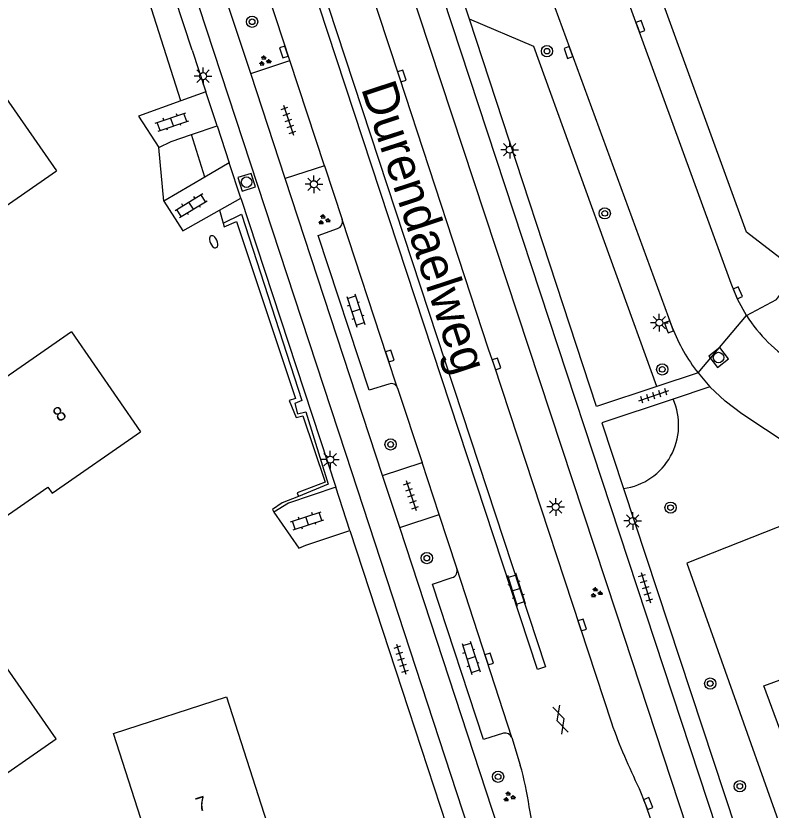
# Model space of a CAD drawing. Extents: x 137999 to 141000, y 397500 to 400501.
# Drawn here: x 138226.2 to 138279.8, y 399919.5 to 399975.9 of the extents above; entities that cross this region are included whole.
import ezdxf

# ---------------------------------------------------------------- set-up
doc = ezdxf.new("R2010")
doc.units = 0
for name, color, linetype in [('gg-afsc-erfafscheiding', 7, 'Continuous'), ('gg-anno-huisnummerreeks BGT', 7, 'Continuous'), ('gg-anno-openbare ruimte label', 7, 'Continuous'), ('gg-bbg-gedigitaliseerde bebouwing', 7, 'Continuous'), ('gg-bbg-gedigitaliseerde bijgebouw', 7, 'Continuous'), ('gg-bbg-hoofdgebouw', 7, 'Continuous'), ('gg-knt-verharding', 7, 'Continuous'), ('gt-grn-groengrens', 7, 'Continuous'), ('gt-grn-weggrens', 7, 'Continuous'), ('gt-symb-boom', 7, 'Continuous'), ('gt-symb-brandkraan', 7, 'Continuous'), ('gt-symb-gesloten verharding', 7, 'Continuous'), ('gt-symb-groenvak', 7, 'Continuous'), ('gt-symb-klinker verharding', 7, 'Continuous'), ('gt-symb-kolk', 7, 'Continuous'), ('gt-symb-lichtmast', 7, 'Continuous'), ('gt-symb-rioolschacht', 7, 'Continuous'), ('gt-symb-tegel verharding', 7, 'Continuous')]:
    doc.layers.add(name, color=color, linetype=linetype)

# ---------------------------------------------------------------- blocks, each defined once
blk = doc.blocks.new('gt0-BOOM')
at = {"layer": 'gt-symb-boom'}
for radius in [0.4, 0.2]:
    blk.add_circle((0, 0), radius, dxfattribs=at)
blk = doc.blocks.new('gt0-LMAST')
at = {"layer": 'gt-symb-lichtmast'}
for p, q in [((-0.005, 0.246), (-0.005, 0.621)), ((-0.182, 0.173), (-0.447, 0.438)), ((0.172, 0.173), (0.437, 0.438)), ((-0.255, -0.004), (-0.63, -0.004)), ((-0.182, -0.181), (-0.447, -0.446)), ((-0.005, -0.254), (-0.005, -0.629)), ((0.437, -0.446), (0.172, -0.181)), ((0.245, -0.004), (0.62, -0.004))]:
    blk.add_line(p, q, dxfattribs=at)
blk.add_circle((-0.005, -0.004), 0.25, dxfattribs=at)
blk = doc.blocks.new('gt0-KOLK')
at = {"layer": 'gt-symb-kolk'}
blk.add_lwpolyline([(0, 0), (0.375, 0), (0.375, 0.4), (-0.375, 0.4), (-0.375, 0), (0, 0)], dxfattribs=at)
blk = doc.blocks.new('gt0-RS')
at = {"layer": 'gt-symb-rioolschacht'}
blk.add_lwpolyline([(-0.5, -0.5), (0.5, -0.5), (0.5, 0.5), (-0.5, 0.5)], close=True, dxfattribs=at)
blk.add_circle((0, 0), 0.375, dxfattribs=at)
blk = doc.blocks.new('gt0-GRVAK')
at = {"layer": 'gt-symb-groenvak'}
for p, q in [((-0.11, 0.189), (-0.228, 0.24)), ((-0.182, 0.153), (0.088, 0.153)), ((-0.091, 0.211), (-0.156, 0.322)), ((-0.047, 0.214), (-0.047, 0.393)), ((-0.004, 0.211), (0.061, 0.322)), ((0.015, 0.189), (0.133, 0.24)), ((0.262, -0.052), (0.197, 0.059)), ((0.305, -0.049), (0.305, 0.13)), ((0.349, -0.052), (0.414, 0.059)), ((-0.245, -0.228), (-0.363, -0.177)), ((-0.318, -0.264), (-0.047, -0.264)), ((-0.226, -0.206), (-0.291, -0.095)), ((-0.183, -0.203), (-0.183, -0.024)), ((-0.139, -0.206), (-0.074, -0.095)), ((-0.12, -0.228), (-0.002, -0.177)), ((0.243, -0.074), (0.125, -0.023)), ((0.17, -0.11), (0.441, -0.11)), ((0.368, -0.074), (0.486, -0.023))]:
    blk.add_line(p, q, dxfattribs=at)
blk = doc.blocks.new('gt0-GESVH1')
at = {"layer": 'gt-symb-gesloten verharding'}
for p, q in [((-0.992, -0.261), (0.008, 0.239)), ((0.008, -0.261), (-0.992, 0.239)), ((0.008, 0.239), (1.008, -0.261)), ((1.008, 0.239), (0.008, -0.261))]:
    blk.add_line(p, q, dxfattribs=at)
blk = doc.blocks.new('gt0-KL1')
at = {"layer": 'gt-symb-klinker verharding'}
for p, q in [((-1.15, 0.3), (1.15, 0.3)), ((-1, -0.3), (-1, 0.3)), ((-0.5, 0.3), (-0.5, 0.45)), ((0, -0.3), (0, 0.3)), ((0.5, 0.3), (0.5, 0.45)), ((1, -0.3), (1, 0.3)), ((-1.15, -0.3), (1.15, -0.3)), ((-0.5, -0.45), (-0.5, -0.3)), ((0.5, -0.45), (0.5, -0.3))]:
    blk.add_line(p, q, dxfattribs=at)
blk = doc.blocks.new('gt0-TEG1')
at = {"layer": 'gt-symb-tegel verharding'}
for p, q in [((-1.125, 0), (1.125, 0)), ((-0.9, -0.25), (-0.9, 0.25)), ((-0.45, -0.25), (-0.45, 0.25)), ((0, -0.25), (0, 0.25)), ((0.45, -0.25), (0.45, 0.25)), ((0.9, -0.25), (0.9, 0.25))]:
    blk.add_line(p, q, dxfattribs=at)
blk = doc.blocks.new('gt0-BR')
at = {"layer": 'gt-symb-brandkraan'}
for centre, radius, start, end in [((-0.244, 0), 0.206, 107.5669, 252.4331), ((0.599, -2.664), 3, 106.892, 107.5669), ((0, -0.691), 0.938, 73.108, 106.892), ((-0.599, -2.664), 3, 72.4331, 73.108), ((0.244, 0), 0.206, 287.567, 72.4331), ((0.599, 2.664), 3, 252.4331, 253.108), ((0, 0.691), 0.938, 253.108, 286.8921), ((-0.599, 2.664), 3, 286.8921, 287.567)]:
    blk.add_arc(centre, radius, start, end, dxfattribs=at)

msp = doc.modelspace()

# ---------------------------------------------------------------- linework, layer by layer
at = {"layer": 'gg-afsc-erfafscheiding'}
msp.add_line((138239.598, 399964.47), (138238.641, 399967.483), dxfattribs=at)
for points in [[(138237.879, 399969.885), (138233.744, 399982.906), (138231.516, 399989.547)], [(138283.958, 399941.07), (138273.842, 399937.067), (138280.328, 399918.784), (138287.211, 399900.514), (138287.747, 399899.569)]]:
    msp.add_lwpolyline(points, dxfattribs=at)
at = {"layer": 'gg-bbg-gedigitaliseerde bebouwing'}
for points in [[(138221.44, 399975.88), (138214.439, 399971.026), (138222.059, 399960.056), (138229.06, 399964.91)], [(138230.12, 399953.48), (138218.836, 399945.655), (138223.443, 399939.002), (138228.447, 399942.467), (138228.748, 399942.034), (138235.03, 399946.39)]]:
    msp.add_lwpolyline(points, dxfattribs=at)
at = {"layer": 'gg-bbg-gedigitaliseerde bijgebouw'}
msp.add_lwpolyline([(138220.174, 399925.837), (138223.626, 399920.844), (138229.027, 399924.578), (138225.574, 399929.571), (138220.174, 399925.837)], dxfattribs=at)
at = {"layer": 'gg-bbg-hoofdgebouw'}
for p, q in [((138221.44, 399975.88), (138229.06, 399964.91)), ((138230.12, 399953.48), (138235.03, 399946.39))]:
    msp.add_line(p, q, dxfattribs=at)
for points in [[(138294.076, 399920.012), (138295.69, 399915.61), (138288.64, 399913.05), (138285.41, 399921.86), (138282.14, 399920.66), (138279.31, 399928.35), (138286.73, 399931.07), (138288.66, 399925.76), (138292.51, 399927.22), (138293.9, 399923.57)], [(138245.22, 399914.81), (138237.21, 399912.23), (138233.1, 399924.97), (138241.13, 399927.57), (138245.22, 399914.81)]]:
    msp.add_lwpolyline(points, dxfattribs=at)
at = {"layer": 'gg-knt-verharding'}
for p, q in [((138276.292, 399917.243), (138244.799, 400012.847)), ((138242.862, 399971.826), (138231.036, 400007.589)), ((138238.689, 399973.473), (138233.047, 399990.815)), ((138245.632, 399972.737), (138244.079, 399977.48)), ((138264.168, 399977.329), (138272.791, 399953.788)), ((138238.689, 399973.473), (138239.657, 399970.532)), ((138242.862, 399971.826), (138245.632, 399972.737)), ((138248.085, 399965.276), (138245.632, 399972.737)), ((138245.31, 399964.366), (138242.862, 399971.826)), ((138239.657, 399970.532), (138237.879, 399969.885)), ((138240.468, 399968.106), (138239.657, 399970.532)), ((138238.641, 399967.483), (138240.468, 399968.106)), ((138240.468, 399968.106), (138241.317, 399965.476)), ((138241.317, 399965.476), (138239.598, 399964.47)), ((138242.147, 399962.976), (138241.317, 399965.476)), ((138248.085, 399965.276), (138245.31, 399964.366)), ((138248.085, 399965.276), (138249.35, 399961.457)), ((138239.598, 399964.47), (138236.69, 399962.767)), ((138252.221, 399943.296), (138245.31, 399964.366)), ((138236.69, 399962.767), (138238.041, 399960.664)), ((138240.629, 399962.121), (138242.147, 399962.976)), ((138242.147, 399962.976), (138248.906, 399942.459)), ((138238.041, 399960.664), (138240.629, 399962.121)), ((138274.625, 399950.565), (138271.698, 399949.6)), ((138274.625, 399950.565), (138275.475, 399949.574)), ((138253.286, 399949.485), (138255.023, 399944.212)), ((138275.475, 399949.574), (138272.855, 399948.705)), ((138252.221, 399943.296), (138255.023, 399944.212)), ((138256.232, 399940.505), (138255.023, 399944.212)), ((138253.437, 399939.592), (138252.221, 399943.296)), ((138249.904, 399939.387), (138248.906, 399942.459)), ((138269.341, 399942.362), (138277.503, 399917.64)), ((138253.437, 399939.592), (138256.232, 399940.505)), ((138257.499, 399936.701), (138256.232, 399940.505)), ((138262.33, 399912.484), (138253.437, 399939.592)), ((138261.397, 399924.677), (138257.499, 399936.701)), ((138261.397, 399924.677), (138262.005, 399922.723))]:
    msp.add_line(p, q, dxfattribs=at)
for points in [[(138278.075, 399954.643), (138277.458, 399955.745), (138276.97, 399956.91), (138255.46, 400015.912)], [(138258.393, 399975.676), (138246.04, 400013.29), (138250.475, 400014.725)], [(138263.514, 399929.601), (138263.232, 399929.503), (138235.937, 400012.428)], [(138236.512, 400012.604), (138263.796, 399929.698), (138263.514, 399929.601)], [(138243.104, 400011.445), (138268.822, 399933.534), (138274.37, 399916.613)], [(138240.571, 400010.572), (138240.906, 400009.606), (138247.285, 399990.114), (138253.392, 399971.586), (138259.726, 399952.285), (138260.119, 399951.142), (138268.471, 399925.72)], [(138260.41, 399911.853), (138249.607, 399944.853), (138228.225, 400009.955)], [(138282.816, 399956.908), (138278.08, 399960.56), (138265.964, 399993.784)], [(138271.698, 399949.6), (138267.42, 399948.19), (138258.393, 399975.676)], [(138237.879, 399969.885), (138234.877, 399968.793), (138236.338, 399966.578)], [(138236.338, 399966.578), (138237.208, 399966.994), (138238.641, 399967.483)], [(138253.286, 399949.485), (138252.545, 399951.705), (138249.35, 399961.457)], [(138252.666, 399949.78), (138251.279, 399949.334), (138247.641, 399960.326), (138249.028, 399960.822)], [(138278.075, 399954.643), (138280.21, 399955.79), (138280.42, 399956.06), (138283.443, 399953.73)], [(138286.203, 399942.052), (138277.74, 399947.67), (138276.554, 399948.558), (138275.475, 399949.574)], [(138272.855, 399948.705), (138267.8, 399947.03), (138269.341, 399942.362)], [(138248.906, 399942.459), (138245.533, 399941.323), (138244.508, 399940.685)], [(138244.508, 399940.685), (138246.265, 399938.122), (138246.765, 399938.337), (138249.904, 399939.387)], [(138249.904, 399939.387), (138254.072, 399926.678), (138257.2, 399917.062)], [(138260.802, 399924.984), (138259.391, 399924.543), (138255.76, 399935.568), (138257.169, 399936.032)], [(138270.44, 399921.073), (138270.904, 399919.916), (138271.671, 399917.626)], [(138263.952, 399914.954), (138263.115, 399917.578), (138262.82, 399918.8), (138262.641, 399919.77)]]:
    msp.add_lwpolyline(points, dxfattribs=at)
for centre, radius, start, end in [((138248.859, 399961.307), 0.514, 289.2484, 16.9737), ((138287.386, 399960.575), 11.04, 212.4998, 237.9336), ((138285.014, 399958.61), 13.14, 201.5293, 217.7535), ((138252.829, 399949.323), 0.485, 19.5423, 109.5669), ((138256.977, 399936.543), 0.546, 290.6242, 16.864), ((138313.72, 399942.152), 48.14, 199.9583, 205.9679), ((138260.932, 399924.505), 0.496, 20.2847, 105.1309), ((138236.321, 399915.646), 26.641, 8.9043, 15.4044)]:
    msp.add_arc(centre, radius, start, end, dxfattribs=at)
at = {"layer": 'gt-grn-groengrens'}
for p, q in [((138236.69, 399962.767), (138236.338, 399966.578)), ((138240.629, 399962.121), (138240.889, 399961.191))]:
    msp.add_line(p, q, dxfattribs=at)
for points in [[(138271.698, 399949.6), (138262.955, 399973.75), (138258.393, 399975.676)], [(138240.889, 399961.191), (138242.195, 399961.838), (138246.495, 399948.621), (138245.99, 399948.388), (138246.177, 399947.652), (138246.772, 399947.796), (138248.359, 399942.672), (138246.253, 399941.802)], [(138240.889, 399961.191), (138240.959, 399960.943), (138241.85, 399961.314), (138246.024, 399948.761), (138245.594, 399948.608), (138246.092, 399947.394), (138246.566, 399947.52), (138248.146, 399942.823), (138246.158, 399942.046), (138246.253, 399941.802)], [(138246.253, 399941.802), (138245.084, 399941.347), (138244.39, 399940.86), (138244.508, 399940.685)]]:
    msp.add_lwpolyline(points, dxfattribs=at)
msp.add_arc((138268.718, 399946.852), 4.533, 277.9002, 24.1272, dxfattribs=at)
at = {"layer": 'gt-grn-weggrens'}
msp.add_line((138274.625, 399950.565), (138278.075, 399954.643), dxfattribs=at)

# ---------------------------------------------------------------- block references
at = {"layer": 'gt-symb-boom'}
for p in [(138242.955, 399975.496), (138263.898, 399973.41), (138268.003, 399961.896), (138272.085, 399950.819), (138252.792, 399945.49), (138272.676, 399941.003), (138255.364, 399937.418), (138275.493, 399928.515), (138260.426, 399921.901), (138277.596, 399921.222)]:
    msp.add_blockref('gt0-BOOM', p, dxfattribs=at)
at = {"layer": 'gt-symb-brandkraan', "rotation": -65.53707310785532}
msp.add_blockref('gt0-BR', (138240.225, 399959.879), dxfattribs=at)
at = {"layer": 'gt-symb-gesloten verharding', "rotation": -72.23567662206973}
msp.add_blockref('gt0-GESVH1', (138264.876, 399925.961), dxfattribs=at)
at = {"layer": 'gt-symb-groenvak'}
for p in [(138243.837, 399972.713), (138248.045, 399961.434), (138267.389, 399934.961), (138261.194, 399920.467)]:
    msp.add_blockref('gt0-GRVAK', p, dxfattribs=at)
at = {"layer": 'gt-symb-klinker verharding'}
for p, rotation in [((138237.263, 399968.386), 18.851835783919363), ((138238.625, 399962.443), 31.20949091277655), ((138250.324, 399955.006), -71.58316555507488), ((138246.861, 399940.068), 18.362468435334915), ((138261.72, 399935.194), -72.23567662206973), ((138258.506, 399930.344), -72.23567662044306)]:
    msp.add_blockref('gt0-KL1', p, dxfattribs=dict(at, rotation=rotation))
at = {"layer": 'gt-symb-kolk'}
for p, rotation in [((138270.344, 399975.087), -69.93365037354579), ((138245.407, 399973.421), 108.30806815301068), ((138265.236, 399973.246), -69.93365037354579), ((138253.392, 399971.586), -71.76430853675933), ((138277.265, 399956.172), -67.04963698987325), ((138272.37, 399953.77), -69.93365037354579), ((138252.545, 399951.705), -71.51067367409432), ((138260.119, 399951.142), -71.03974891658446), ((138266.208, 399932.611), -71.8187310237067), ((138259.609, 399930.2), -72.0544369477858), ((138270.904, 399919.916), -68.15602307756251)]:
    msp.add_blockref('gt0-KOLK', p, dxfattribs=dict(at, rotation=rotation))
at = {"layer": 'gt-symb-lichtmast'}
for p in [(138239.476, 399971.639), (138261.256, 399966.419), (138247.347, 399963.968), (138271.877, 399954.134), (138248.506, 399944.416), (138264.525, 399941.06), (138269.993, 399940.062)]:
    msp.add_blockref('gt0-LMAST', p, dxfattribs=at)
at = {"layer": 'gt-symb-rioolschacht'}
for p, rotation in [((138242.56, 399964.108), -162.2356766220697), ((138276.085, 399951.66), 38.01566048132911)]:
    msp.add_blockref('gt0-RS', p, dxfattribs=dict(at, rotation=rotation))
at = {"layer": 'gt-symb-tegel verharding'}
for p, rotation in [((138245.532, 399968.505), -71.58316555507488), ((138271.487, 399948.945), 18.851835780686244), ((138254.24, 399941.856), -71.58316555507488), ((138270.916, 399935.325), -72.72457972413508), ((138253.549, 399930.247), -72.7245797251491)]:
    msp.add_blockref('gt0-TEG1', p, dxfattribs=dict(at, rotation=rotation))

# ---------------------------------------------------------------- texts
at = {"layer": 'gg-anno-huisnummerreeks BGT'}
for s, rotation, p in [('8', 34.7, (138229.24, 399947.044)), ('7', 17.8, (138239.143, 399919.392))]:
    msp.add_text(s, height=1, rotation=rotation, dxfattribs=at).set_placement(p)
at = {"layer": 'gg-anno-openbare ruimte label'}
msp.add_text('Durendaelweg', height=2.5, rotation=288.2, dxfattribs=at).set_placement((138250.674, 399970.779))

doc.saveas('drawing.dxf')
